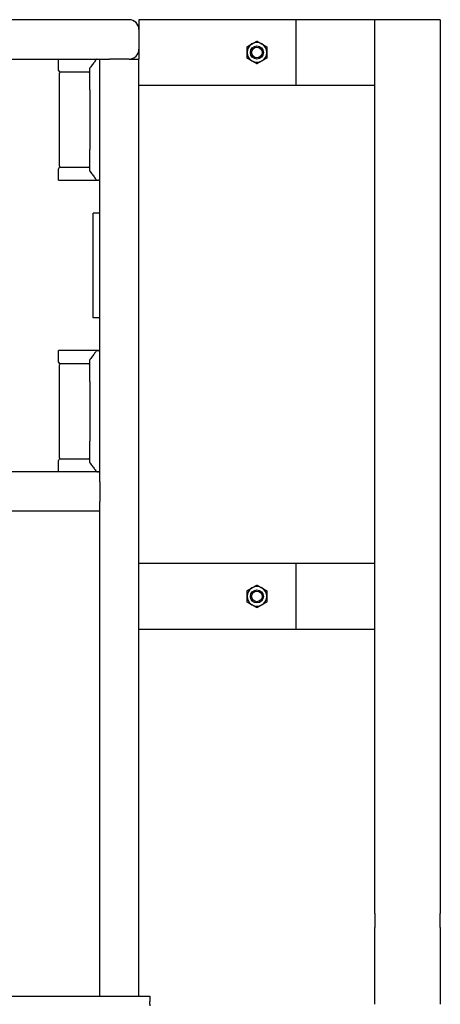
# Model space of a CAD drawing. Header units: inches. Extents: x 36 to 1719, y -84 to 1122.
# Tile 401 of 571: x 1029 to 1045, y 427 to 465. Entities that reach past the tile are written whole.
import ezdxf

# ---------------------------------------------------------------- set-up
doc = ezdxf.new("R2010")
doc.units = ezdxf.units.IN
doc.header["$LTSCALE"] = 48
doc.header["$MEASUREMENT"] = 0
doc.layers.add('Visible (ANSI)', color=7, linetype='Continuous', lineweight=30)

msp = doc.modelspace()

# ---------------------------------------------------------------- linework, layer by layer
at = {"layer": 'Visible (ANSI)'}
for p, q in [((1033.58268, 465.04627), (922.33268, 465.04627)), ((1033.95768, 465.04627), (1033.95768, 464.67127)), ((1039.95768, 465.04627), (1033.95768, 465.04627)), ((1042.95768, 465.04627), (1039.95768, 465.04627)), ((1039.95768, 462.54627), (1039.95768, 465.04627)), ((1045.45768, 465.04627), (1042.95768, 465.04627)), ((1042.95768, 430.9516), (1042.95768, 465.04627)), ((1042.95768, 462.54627), (1042.95768, 465.04627)), ((1045.45768, 465.04627), (1045.45768, 430.9516)), ((1033.95768, 464.67127), (1033.95768, 463.92127)), ((1033.95768, 464.67127), (1033.95768, 463.92127)), ((1033.95768, 463.92127), (1033.95768, 463.54627)), ((923.45768, 463.54627), (1032.45768, 463.54627)), ((1030.891, 463.10877), (1030.891, 463.54627)), ((1032.45768, 447.79627), (1032.45768, 463.54627)), ((1032.45768, 463.54627), (1032.83268, 463.54627)), ((1033.58268, 463.54627), (1032.83268, 463.54627)), ((1033.58268, 463.54627), (1033.95768, 463.54627)), ((1033.95768, 427.79627), (1033.95768, 463.54627)), ((1032.08268, 462.36872), (1032.08268, 463.1928)), ((1030.92225, 459.46294), (1030.92225, 463.00461)), ((1031.79417, 463.04627), (1030.9535, 463.04627)), ((1032.04102, 463.04627), (1031.79417, 463.04627)), ((1033.95768, 462.54627), (1039.95768, 462.54627)), ((1039.95768, 462.54627), (1042.95768, 462.54627)), ((1032.08268, 462.36872), (1032.08268, 460.09883)), ((1032.08268, 459.27475), (1032.08268, 460.09883)), ((1030.9535, 459.42127), (1031.79417, 459.42127)), ((1031.79417, 459.42127), (1032.04102, 459.42127)), ((1030.891, 458.92127), (1030.891, 459.35877)), ((1030.891, 458.92127), (1032.34622, 458.92127)), ((1032.36262, 458.92127), (1032.34622, 458.92127)), ((1032.36262, 458.92127), (1032.41411, 458.92127)), ((1032.45768, 458.92127), (1032.41411, 458.92127)), ((1032.45768, 457.67127), (1032.20768, 457.67127)), ((1032.20768, 453.67127), (1032.20768, 457.67127)), ((1032.45768, 453.67127), (1032.20768, 453.67127)), ((1030.891, 451.98377), (1030.891, 452.42127)), ((1032.34622, 452.42127), (1030.891, 452.42127)), ((1032.34622, 452.42127), (1032.36262, 452.42127)), ((1032.41411, 452.42127), (1032.36262, 452.42127)), ((1032.41411, 452.42127), (1032.45768, 452.42127)), ((1030.92225, 448.33794), (1030.92225, 451.87961)), ((1031.79417, 451.92127), (1030.9535, 451.92127)), ((1032.04102, 451.92127), (1031.79417, 451.92127)), ((1032.08268, 451.24372), (1032.08268, 452.0678)), ((1032.08268, 451.24372), (1032.08268, 448.97383)), ((1032.08268, 448.14975), (1032.08268, 448.97383)), ((1030.891, 447.79627), (1030.891, 448.23377)), ((1030.9535, 448.29627), (1031.79417, 448.29627)), ((1031.79417, 448.29627), (1032.04102, 448.29627)), ((1032.45768, 447.79627), (923.45768, 447.79627)), ((1032.45768, 447.42127), (1032.45768, 447.79627)), ((1032.45768, 447.42127), (1032.45768, 446.67127)), ((1032.45768, 446.29627), (1032.45768, 446.67127)), ((1032.45768, 446.29627), (923.45768, 446.29627)), ((1032.45768, 427.79627), (1032.45768, 446.29627)), ((1039.95768, 444.29627), (1033.95768, 444.29627)), ((1042.95768, 444.29627), (1039.95768, 444.29627)), ((1039.95768, 441.79627), (1039.95768, 444.29627)), ((1042.95768, 441.79627), (1042.95768, 444.29627)), ((1033.95768, 441.79627), (1039.95768, 441.79627)), ((1039.95768, 441.79627), (1042.95768, 441.79627)), ((1042.95768, 430.9516), (1042.95768, 430.42127)), ((1045.45768, 430.42127), (1045.45768, 430.9516)), ((1042.95768, 427.75078), (1042.95768, 430.42127)), ((1045.45768, 430.42127), (1045.45768, 427.75078)), ((921.53768, 427.79627), (1034.37768, 427.79627)), ((1034.37768, 427.79627), (1034.37768, 427.58923)), ((1034.37768, 427.49336), (1034.37768, 427.58923)), ((1034.37768, 427.49336), (1034.37768, 427.42305)), ((1042.95768, 427.48561), (1042.95768, 427.75078)), ((1045.45768, 427.75078), (1045.45768, 427.48561))]:
    msp.add_line(p, q, dxfattribs=at)
for centre, radius in [((1038.45768, 463.79627), 0.25014), ((1038.45768, 463.79627), 0.25), ((1038.45768, 463.79627), 0.20281), ((1038.45768, 443.04627), 0.25014), ((1038.45768, 443.04627), 0.25), ((1038.45768, 443.04627), 0.20281)]:
    msp.add_circle(centre, radius, dxfattribs=at)
for centre, radius, start, end in [((1033.58268, 464.67127), 0.375, 0, 90), ((1033.58268, 464.67127), 0.375, 0, 90), ((1033.58268, 463.92127), 0.375, 270, 0), ((1033.58268, 463.92127), 0.375, 270, 0), ((1038.45768, 463.79627), 0.375, 120, 180), ((1038.45768, 463.79627), 0.375, 60, 120), ((1038.45768, 463.79627), 0.375, 0, 60), ((1032.36262, 463.50461), 0.04167, 90, 142.9307), ((1038.45768, 463.79627), 0.375, 180, 240), ((1038.45768, 463.79627), 0.375, 300, 0), ((1032.12435, 463.1928), 0.04167, 142.241974, 180), ((1038.45768, 463.79627), 0.375, 240, 300), ((1030.9535, 463.10877), 0.0625, 180, 270), ((1030.96392, 463.00461), 0.04167, 90, 180), ((1032.04102, 463.08794), 0.04167, 270, 0), ((1030.9535, 459.35877), 0.0625, 90, 180), ((1030.96392, 459.46294), 0.04167, 180, 270), ((1032.04102, 459.37961), 0.04167, 0, 90), ((1032.12435, 459.27475), 0.04167, 180, 217.758026), ((1032.36262, 458.96294), 0.04167, 217.0693, 270), ((1032.36262, 452.37961), 0.04167, 90, 142.9307), ((1030.9535, 451.98377), 0.0625, 180, 270), ((1030.96392, 451.87961), 0.04167, 90, 180), ((1032.04102, 451.96294), 0.04167, 270, 0), ((1032.12435, 452.0678), 0.04167, 142.241974, 180), ((1030.9535, 448.23377), 0.0625, 90, 180), ((1030.96392, 448.33794), 0.04167, 180, 270), ((1032.04102, 448.25461), 0.04167, 0, 90), ((1032.12435, 448.14975), 0.04167, 180, 217.758026), ((1032.36262, 447.83794), 0.04167, 217.0693, 270), ((1038.45768, 443.04627), 0.375, 120, 180), ((1038.45768, 443.04627), 0.375, 60, 120), ((1038.45768, 443.04627), 0.375, 0, 60), ((1038.45768, 443.04627), 0.375, 180, 240), ((1038.45768, 443.04627), 0.375, 300, 0), ((1038.45768, 443.04627), 0.375, 240, 300)]:
    msp.add_arc(centre, radius, start, end, dxfattribs=at)
for points in [[(1038.08268, 464.01278), (1038.18316, 464.07079), (1038.27018, 464.12103)], [(1038.08268, 463.79627), (1038.08268, 463.89675), (1038.08268, 464.01278)], [(1038.27018, 464.12103), (1038.3572, 464.17127), (1038.45768, 464.22929)], [(1038.45768, 464.22929), (1038.55816, 464.17127), (1038.64518, 464.12103)], [(1038.64518, 464.12103), (1038.7322, 464.07079), (1038.83268, 464.01278)], [(1038.83268, 464.01278), (1038.83268, 463.89675), (1038.83268, 463.79627)], [(1038.08268, 463.57977), (1038.08268, 463.69579), (1038.08268, 463.79627)], [(1038.27018, 463.47151), (1038.18316, 463.52175), (1038.08268, 463.57977)], [(1038.83268, 463.57977), (1038.7322, 463.52175), (1038.64518, 463.47151)], [(1038.83268, 463.79627), (1038.83268, 463.69579), (1038.83268, 463.57977)], [(1038.45768, 463.36326), (1038.3572, 463.42127), (1038.27018, 463.47151)], [(1038.64518, 463.47151), (1038.55816, 463.42127), (1038.45768, 463.36326)], [(1038.08268, 443.26278), (1038.18316, 443.32079), (1038.27018, 443.37103)], [(1038.08268, 443.04627), (1038.08268, 443.14675), (1038.08268, 443.26278)], [(1038.27018, 443.37103), (1038.3572, 443.42127), (1038.45768, 443.47929)], [(1038.45768, 443.47929), (1038.55816, 443.42127), (1038.64518, 443.37103)], [(1038.64518, 443.37103), (1038.7322, 443.32079), (1038.83268, 443.26278)], [(1038.83268, 443.26278), (1038.83268, 443.14675), (1038.83268, 443.04627)], [(1038.08268, 442.82977), (1038.08268, 442.94579), (1038.08268, 443.04627)], [(1038.83268, 443.04627), (1038.83268, 442.94579), (1038.83268, 442.82977)], [(1038.27018, 442.72151), (1038.18316, 442.77175), (1038.08268, 442.82977)], [(1038.45768, 442.61326), (1038.3572, 442.67127), (1038.27018, 442.72151)], [(1038.64518, 442.72151), (1038.55816, 442.67127), (1038.45768, 442.61326)], [(1038.83268, 442.82977), (1038.7322, 442.77175), (1038.64518, 442.72151)]]:
    msp.add_rational_spline(points, [1, 1.0379548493, 1], degree=2, dxfattribs=at)
for points, knots in [([(1032.32937, 463.52972), (1032.31573, 463.51167), (1032.30148, 463.49282), (1032.27198, 463.45392), (1032.25673, 463.43385), (1032.22545, 463.39277), (1032.20941, 463.37176), (1032.17669, 463.32899), (1032.16, 463.30724), (1032.12609, 463.26317), (1032.10886, 463.24085), (1032.09141, 463.21831)], [0.39491662, 0.39491662, 0.39491662, 0.39491662, 0.6293434, 0.6293434, 0.86377019, 0.86377019, 1.09819697, 1.09819697, 1.33262375, 1.33262375, 1.56705053, 1.56705053, 1.56705053, 1.56705053]), ([(1032.38298, 463.53289), (1032.38302, 463.53293), (1032.38305, 463.53297), (1032.38696, 463.537), (1032.39156, 463.54023), (1032.40163, 463.54475), (1032.407, 463.54603), (1032.41244, 463.54624)], [-0.0004125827, -0.0004125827, -0.0004125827, -0.0004125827, 0, 0, 0.0423918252, 0.0423918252, 0.0842937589, 0.0842937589, 0.0842937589, 0.0842937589]), ([(1032.09141, 459.24923), (1032.10886, 459.2267), (1032.12609, 459.20438), (1032.16, 459.16031), (1032.17669, 459.13856), (1032.20941, 459.09579), (1032.22545, 459.07477), (1032.25673, 459.03369), (1032.27198, 459.01363), (1032.30148, 458.97472), (1032.31573, 458.95588), (1032.32937, 458.93782)], [0.61128923, 0.61128923, 0.61128923, 0.61128923, 0.84571601, 0.84571601, 1.0801428, 1.0801428, 1.31456958, 1.31456958, 1.54899636, 1.54899636, 1.78342314, 1.78342314, 1.78342314, 1.78342314]), ([(1032.38298, 458.93465), (1032.38302, 458.93462), (1032.38305, 458.93458), (1032.38696, 458.93054), (1032.39156, 458.92732), (1032.40163, 458.92279), (1032.407, 458.92152), (1032.41244, 458.9213)], [-0.0846728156, -0.0846728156, -0.0846728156, -0.0846728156, -0.0842603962, -0.0842603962, -0.0418853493, -0.0418853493, 0, 0, 0, 0]), ([(1032.32937, 452.40472), (1032.31573, 452.38667), (1032.30148, 452.36782), (1032.27198, 452.32892), (1032.25673, 452.30885), (1032.22545, 452.26777), (1032.20941, 452.24676), (1032.17669, 452.20399), (1032.16, 452.18224), (1032.12609, 452.13817), (1032.10886, 452.11585), (1032.09141, 452.09331)], [0.39491662, 0.39491662, 0.39491662, 0.39491662, 0.6293434, 0.6293434, 0.86377019, 0.86377019, 1.09819697, 1.09819697, 1.33262375, 1.33262375, 1.56705053, 1.56705053, 1.56705053, 1.56705053]), ([(1032.38298, 452.40789), (1032.38302, 452.40793), (1032.38305, 452.40797), (1032.38696, 452.412), (1032.39156, 452.41523), (1032.40163, 452.41975), (1032.407, 452.42103), (1032.41244, 452.42124)], [-0.0004125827, -0.0004125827, -0.0004125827, -0.0004125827, 0, 0, 0.0423918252, 0.0423918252, 0.0842937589, 0.0842937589, 0.0842937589, 0.0842937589]), ([(1032.09141, 448.12423), (1032.10886, 448.1017), (1032.12609, 448.07938), (1032.16, 448.03531), (1032.17669, 448.01356), (1032.20941, 447.97079), (1032.22545, 447.94977), (1032.25673, 447.90869), (1032.27198, 447.88863), (1032.30148, 447.84972), (1032.31573, 447.83088), (1032.32937, 447.81282)], [0.61128923, 0.61128923, 0.61128923, 0.61128923, 0.84571601, 0.84571601, 1.0801428, 1.0801428, 1.31456958, 1.31456958, 1.54899636, 1.54899636, 1.78342314, 1.78342314, 1.78342314, 1.78342314]), ([(1032.38298, 447.80965), (1032.38302, 447.80962), (1032.38305, 447.80958), (1032.38696, 447.80554), (1032.39156, 447.80232), (1032.40163, 447.79779), (1032.407, 447.79652), (1032.41244, 447.7963)], [-0.0846728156, -0.0846728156, -0.0846728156, -0.0846728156, -0.0842603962, -0.0842603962, -0.0418853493, -0.0418853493, 0, 0, 0, 0])]:
    msp.add_open_spline(points, degree=3, knots=knots, dxfattribs=at)
for points in [[(1032.41244, 463.54624), (1032.41299, 463.54626), (1032.41355, 463.54627), (1032.41411, 463.54627)], [(1032.41411, 458.92127), (1032.41354, 458.92127), (1032.41299, 458.92128), (1032.41244, 458.9213)], [(1032.41244, 452.42124), (1032.41299, 452.42126), (1032.41355, 452.42127), (1032.41411, 452.42127)], [(1032.41411, 447.79627), (1032.41354, 447.79627), (1032.41299, 447.79628), (1032.41244, 447.7963)]]:
    msp.add_open_spline(points, degree=3, dxfattribs=at)

doc.saveas('drawing.dxf')
